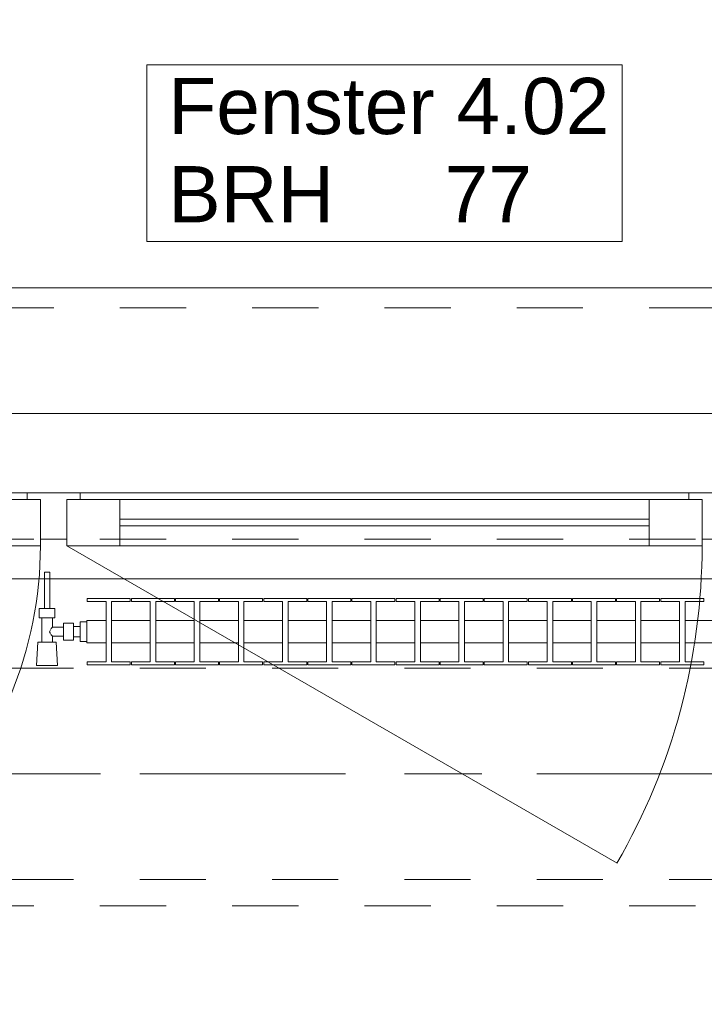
# Model space of a CAD drawing. Header units: metres. Extents: x -3.6 to 90.7, y -11.1 to 18.
# Tile 673 of 708: x 55.8 to 56.8, y 12.8 to 14.3. Entities that reach past the tile are written whole.
import ezdxf

# ---------------------------------------------------------------- set-up
doc = ezdxf.new("R2010")
doc.units = ezdxf.units.M
doc.header["$MEASUREMENT"] = 0
for name, pattern in [('Achse', [0.2, 0.1, -0.05, 0, -0.05]), ('Strichlinie doppelt', [0.546806, 0.264583, -0.105833, 0.070556, -0.105833]), ('Strichlinie eng', [0.115, 0.075, -0.04]), ('Untersicht', [0.1, 0.075, -0.025]), ('Wipeout_Contour', [1, 0, -1])]:
    doc.linetypes.add(name, pattern=pattern)
for name, color, linetype in [('152 - Bemaßung_ Beschriftung.Ausbau', 7, 'Continuous'), ('451 - Universal.Achsen Raster', 7, 'Continuous'), ('603 - Struktur.Bodenplatte_ Decke Roh', 7, 'Continuous'), ('604 - Struktur.Wand Aussen', 7, 'Continuous'), ('608 - Struktur.Träger', 7, 'Continuous'), ('650 - Abdeckung.Fußboden Aufbau', 7, 'Continuous'), ('801 - HKLSE.Heizung_ Klima_ Lüftung', 7, 'Continuous'), ('Neubau_152 - Bemaßung_ Beschriftung.Ausbau', 7, 'Continuous'), ('Neubau_653 - Abdeckung.TB Verkofferung', 7, 'Continuous')]:
    doc.layers.add(name, color=color, linetype=linetype)
doc.styles.add('ERSTELLTER_STIL_2', font='txt')
doc.dimstyles.new('ERSTELLTER_STIL__3', dxfattribs={"dimtxt": 0.1, "dimasz": 0.0532, "dimexe": 0.18, "dimexo": 0.0625, "dimgap": 0, "dimtad": 1, "dimtih": 1, "dimtoh": 1, "dimzin": 0, "dimdsep": 46, "dimtxsty": 'ERSTELLTER_STIL_2', "dimblk": 'ARROWHEAD_2', "dimblk1": 'ARROWHEAD_2', "dimblk2": 'ARROWHEAD_2', "dimcen": 0.09, "dimse1": 1, "dimse2": 1, "dimclrd": 7, "dimclre": 7, "dimclrt": 7, "dimazin": 0, "dimtfac": 1, "dimtdec": 4, "dimtmove": 0, "dimatfit": 3, "dimfxl": 1, "dimtolj": 1, "dimtzin": 0, "dimarcsym": 0})
doc.dimstyles.new('ERSTELLTER_STIL__5', dxfattribs={"dimtxt": 0.18, "dimasz": 0.03648, "dimexe": 0.18, "dimexo": 0.0625, "dimgap": 0, "dimtad": 0, "dimtih": 1, "dimtoh": 1, "dimdec": 4, "dimzin": 0, "dimdsep": 46, "dimcen": 0.09, "dimadec": 0, "dimazin": 0, "dimtfac": 1, "dimtdec": 4, "dimtmove": 0, "dimatfit": 3, "dimldrblk": 'ARROWHEAD_11', "dimfxl": 1, "dimtolj": 1, "dimtzin": 0, "dimarcsym": 0})

# ---------------------------------------------------------------- blocks, each defined once
blk = doc.blocks.new('ARROWHEAD_11')
at = {"color": 0, "linetype": 'Continuous', "lineweight": 0}
blk.add_line((0, 0), (-1, 0), dxfattribs=at)
at = {"color": 0, "linetype": 'Continuous', "lineweight": 0, "const_width": 0.25, "flags": 128}
blk.add_lwpolyline([(-0.125, 0, 1), (0.125, 0, 1)], format="xyb", close=True, dxfattribs=at)
blk = doc.blocks.new('*D243')
at = {"layer": '152 - Bemaßung_ Beschriftung.Ausbau', "color": 7, "linetype": 'Continuous', "lineweight": 5}
for p, q in [((55.15, 14.8025), (55.15, 14.9075)), ((57.55, 14.8025), (57.55, 14.9075)), ((55.1702, 14.89), (55.1298, 14.82)), ((57.5702, 14.89), (57.5298, 14.82)), ((55.15, 14.855), (57.55, 14.855))]:
    blk.add_line(p, q, dxfattribs=at)
at = {"layer": '152 - Bemaßung_ Beschriftung.Ausbau', "color": 7, "lineweight": 5, "char_height": 0.1, "attachment_point": 7, "style": 'ERSTELLTER_STIL_2'}
for s, insert in [('\\A1;{\\pql;\\fArial|b0|i0|c0|p38;2,40}', (56.217, 14.875)), ('\\A1;{\\pql;\\fArial|b0|i0|c0|p38;2,01}', (56.217, 14.735))]:
    blk.add_mtext(s, dxfattribs=dict(at, insert=insert))
blk = doc.blocks.new('ARROWHEAD_2')
at = {"color": 0, "linetype": 'Continuous', "lineweight": 0}
for p, q in [((-0.378, -0.655), (0.378, 0.655)), ((0, 0), (-1, 0))]:
    blk.add_line(p, q, dxfattribs=at)
blk = doc.blocks.new('*D280')
at = {"layer": '152 - Bemaßung_ Beschriftung.Ausbau', "color": 7, "linetype": 'Continuous', "lineweight": 5}
for p, q in [((54.6, 15.3025), (54.6, 15.4075)), ((58.055, 15.3025), (58.055, 15.4075)), ((54.6202, 15.39), (54.5798, 15.32)), ((58.0752, 15.39), (58.0348, 15.32)), ((54.6, 15.355), (58.055, 15.355))]:
    blk.add_line(p, q, dxfattribs=at)
at = {"layer": '152 - Bemaßung_ Beschriftung.Ausbau', "color": 7, "lineweight": 5, "char_height": 0.1, "attachment_point": 7, "style": 'ERSTELLTER_STIL_2'}
for s, insert in [('\\A1;{\\pql;\\fArial|b0|i0|c0|p38;3,45\\fArial|b0|i0|c0|p38;\\A1{\\H.66x;\\S5^  ;}}', (56.0935, 15.3556)), ('\\A1;{\\pql;\\fArial|b0|i0|c0|p38;14}', (57.883, 15.375))]:
    blk.add_mtext(s, dxfattribs=dict(at, insert=insert))
blk = doc.blocks.new('*D319')
at = {"layer": '152 - Bemaßung_ Beschriftung.Ausbau', "color": 7, "linetype": 'Continuous', "lineweight": 5}
for p, q in [((54.68, 15.8025), (54.68, 15.9075)), ((57.98, 15.8025), (57.98, 15.9075)), ((54.7002, 15.89), (54.6598, 15.82)), ((58.0002, 15.89), (57.9598, 15.82)), ((54.68, 15.855), (57.98, 15.855))]:
    blk.add_line(p, q, dxfattribs=at)
at = {"layer": '152 - Bemaßung_ Beschriftung.Ausbau', "color": 7, "lineweight": 5, "insert": (56.197, 15.875), "char_height": 0.1, "attachment_point": 7, "style": 'ERSTELLTER_STIL_2'}
blk.add_mtext('\\A1;{\\pql;\\fArial|b0|i0|c0|p38;3,30}', dxfattribs=at)

msp = doc.modelspace()

# ---------------------------------------------------------------- linework, layer by layer
at = {"layer": '451 - Universal.Achsen Raster', "color": 160, "linetype": 'Strichlinie doppelt', "lineweight": 9, "true_color": 0x3232ff}
msp.add_line((64.935, 13.15), (-3.175, 13.15), dxfattribs=at)
at = {"layer": '603 - Struktur.Bodenplatte_ Decke Roh', "color": 7, "linetype": 'Continuous', "lineweight": 18, "flags": 128}
msp.add_lwpolyline([(-0.015, 0.005), (62.275, 0.005), (62.275, 13.695), (50.78, 13.695), (50.78, 13.455), (50.78, 13), (50.84, 13), (50.84, 8.585), (49.03, 8.585), (49.03, 8.725), (47.41, 8.725), (47.41, 13), (47.48, 13), (47.48, 13.455), (47.48, 13.695), (14.78, 13.695)], dxfattribs=at)
at = {"layer": '604 - Struktur.Wand Aussen', "color": 7, "linetype": 'Continuous', "lineweight": 9}
msp.add_line((57.45, 13.885), (55.25, 13.885), dxfattribs=at)
at = {"layer": '604 - Struktur.Wand Aussen', "color": 7, "linetype": 'Strichlinie eng', "lineweight": 9}
msp.add_line((57.45, 13.855), (55.25, 13.855), dxfattribs=at)
at = {"layer": '604 - Struktur.Wand Aussen', "color": 7, "linetype": 'Continuous', "lineweight": 13}
for p, q in [((55.26, 13.575), (55.81, 13.575)), ((55.81, 13.565), (55.81, 13.575)), ((55.81, 13.575), (55.85, 13.575)), ((55.85, 13.575), (55.89, 13.575)), ((55.89, 13.575), (56.81, 13.575)), ((55.89, 13.575), (55.89, 13.565)), ((56.81, 13.565), (56.81, 13.575)), ((56.81, 13.575), (56.85, 13.575)), ((55.75, 13.565), (55.83, 13.565)), ((55.83, 13.565), (55.81, 13.565)), ((55.83, 13.505), (55.83, 13.565)), ((55.83, 13.565), (55.83, 13.495)), ((55.89, 13.565), (55.87, 13.565)), ((55.87, 13.565), (55.87, 13.505)), ((55.87, 13.495), (55.87, 13.565)), ((55.87, 13.565), (55.95, 13.565)), ((55.95, 13.565), (56.75, 13.565)), ((55.95, 13.565), (55.95, 13.495)), ((56.75, 13.495), (56.75, 13.565)), ((56.75, 13.565), (56.83, 13.565)), ((56.83, 13.565), (56.81, 13.565)), ((56.83, 13.505), (56.83, 13.565)), ((56.83, 13.565), (56.83, 13.495)), ((55.95, 13.535), (56.75, 13.535)), ((56.75, 13.525), (55.95, 13.525)), ((55.83, 13.495), (55.75, 13.495)), ((55.85, 13.505), (55.83, 13.505)), ((55.87, 13.505), (55.85, 13.505)), ((55.95, 13.495), (55.87, 13.495)), ((56.75, 13.495), (55.95, 13.495)), ((56.83, 13.495), (56.75, 13.495)), ((56.85, 13.505), (56.83, 13.505))]:
    msp.add_line(p, q, dxfattribs=at)
at = {"layer": '604 - Struktur.Wand Aussen', "color": 7, "linetype": 'Continuous', "lineweight": 9, "flags": 128}
msp.add_lwpolyline([(55.9906, 13.955), (56.7094, 13.955), (56.7094, 14.0886), (56.7094, 14.2221), (55.9906, 14.2221), (55.9906, 14.0886)], close=True, dxfattribs=at)
at = {"layer": '608 - Struktur.Träger', "color": 7, "linetype": 'Achse', "lineweight": 9}
msp.add_line((50.78, 13.15), (61.88, 13.15), dxfattribs=at)
at = {"layer": '608 - Struktur.Träger', "color": 7, "linetype": 'Untersicht', "lineweight": 13}
msp.add_line((50.78, 12.99), (61.88, 12.99), dxfattribs=at)
at = {"layer": '650 - Abdeckung.Fußboden Aufbau', "color": 7, "linetype": 'Continuous', "lineweight": 13, "flags": 128}
msp.add_lwpolyline([(57.97, 8.255), (58.055, 8.255), (58.055, 12.99), (57.97, 12.99), (57.97, 13.445), (54.69, 13.445), (54.69, 13), (54.6, 13), (54.6, 8.51)], dxfattribs=at)
at = {"layer": 'Neubau_653 - Abdeckung.TB Verkofferung', "color": 1, "linetype": 'Untersicht', "lineweight": 9}
for p, q in [((51.12, 13.505), (62.025, 13.505)), ((51.12, 12.9505), (62.025, 12.9505))]:
    msp.add_line(p, q, dxfattribs=at)

# ---------------------------------------------------------------- texts
at = {"layer": '604 - Struktur.Wand Aussen', "color": 7, "lineweight": 9, "char_height": 0.085, "style": 'ERSTELLTER_STIL_2'}
for s, insert, attachment_point in [('\\A1;{\\pql;\\pt0;\\fArial|b0|i0|c0|p38;Fenster 4.02}', (56.0232, 14.1163), 7), ('\\A1;{\\pql;\\pt0;\\fArial|b0|i0|c0|p38;}', (56.5699, 14.0886), 1), ('\\A1;{\\pql;\\pt0;\\fArial|b0|i0|c0|p38;BRH}', (56.0232, 14.0691), 1), ('\\A1;{\\pql;\\pt0,0.05;\\fArial|b0|i0|c0|p38;77\\fArial|b0|i0|c0|p38;\\A1{\\H.66x;\\S^  ;}\\fArial|b0|i0|c0|p38;\\fArial|b0|i0|c0|p38;\\A1{\\H.66x;\\S^  ;}}', (56.4409, 14.0691), 1)]:
    msp.add_mtext(s, dxfattribs=dict(at, insert=insert, attachment_point=attachment_point))

# ---------------------------------------------------------------- dimensions: what is measured, and where the dimension line sits
at = {"layer": '152 - Bemaßung_ Beschriftung.Ausbau', "color": 7, "linetype": 'Continuous', "lineweight": 5}
dim = msp.add_linear_dim(base=(57.55, 14.855), p1=(55.15, 13.575), p2=(57.55, 13.575), dimstyle='ERSTELLTER_STIL__3', dxfattribs=at)
dim.commit()
dim.dimension.update_dxf_attribs({"geometry": '*D243', "text_midpoint": (56.3469, 14.925), "dimtype": 160})

# ---------------------------------------------------------------- leaders
at = {"layer": 'Neubau_152 - Bemaßung_ Beschriftung.Ausbau', "color": 1, "linetype": 'Continuous', "lineweight": 13, "annotation_type": 0, "has_hookline": 1, "hookline_direction": 0, "text_width": 0.458}
msp.add_leader([(55.4868, 12.9505), (55.4868, 12.645), (55.6241, 12.645)], dimstyle='ERSTELLTER_STIL__5', dxfattribs=at)

# ---------------------------------------------------------------- next in the draw order: wipeouts: each hides what was drawn before it
at = {"color": 254, "linetype": 'Wipeout_Contour', "lineweight": 0, "ltscale": 14143.112437}
msp.add_wipeout([(55.9, 13.3817), (55.9, 13.3483), (55.9292, 13.3483), (55.9292, 13.3192), (55.9008, 13.3192), (55.9008, 13.315), (55.9658, 13.315), (55.9658, 13.3192), (55.9375, 13.3192), (55.9375, 13.3483), (55.9958, 13.3483), (55.9958, 13.3192), (55.9675, 13.3192), (55.9675, 13.315), (56.0325, 13.315), (56.0325, 13.3192), (56.0042, 13.3192), (56.0042, 13.3483), (56.0625, 13.3483), (56.0625, 13.3192), (56.0342, 13.3192), (56.0342, 13.315), (56.0992, 13.315), (56.0992, 13.3192), (56.0708, 13.3192), (56.0708, 13.3483), (56.1292, 13.3483), (56.1292, 13.3192), (56.1008, 13.3192), (56.1008, 13.315), (56.1658, 13.315), (56.1658, 13.3192), (56.1375, 13.3192), (56.1375, 13.3483), (56.1958, 13.3483), (56.1958, 13.3192), (56.1675, 13.3192), (56.1675, 13.315), (56.2325, 13.315), (56.2325, 13.3192), (56.2042, 13.3192), (56.2042, 13.3483), (56.2625, 13.3483), (56.2625, 13.3192), (56.2342, 13.3192), (56.2342, 13.315), (56.2992, 13.315), (56.2992, 13.3192), (56.2708, 13.3192), (56.2708, 13.3483), (56.3292, 13.3483), (56.3292, 13.3192), (56.3008, 13.3192), (56.3008, 13.315), (56.3658, 13.315), (56.3658, 13.3192), (56.3375, 13.3192), (56.3375, 13.3483), (56.3958, 13.3483), (56.3958, 13.3192), (56.3675, 13.3192), (56.3675, 13.315), (56.4325, 13.315), (56.4325, 13.3192), (56.4042, 13.3192), (56.4042, 13.3483), (56.4625, 13.3483), (56.4625, 13.3192), (56.4342, 13.3192), (56.4342, 13.315), (56.4992, 13.315), (56.4992, 13.3192), (56.4708, 13.3192), (56.4708, 13.3483), (56.5292, 13.3483), (56.5292, 13.3192), (56.5008, 13.3192), (56.5008, 13.315), (56.5658, 13.315), (56.5658, 13.3192), (56.5375, 13.3192), (56.5375, 13.3483), (56.5958, 13.3483), (56.5958, 13.3192), (56.5675, 13.3192), (56.5675, 13.315), (56.6325, 13.315), (56.6325, 13.3192), (56.6042, 13.3192), (56.6042, 13.3483), (56.6625, 13.3483), (56.6625, 13.3192), (56.6342, 13.3192), (56.6342, 13.315), (56.6992, 13.315), (56.6992, 13.3192), (56.6708, 13.3192), (56.6708, 13.3483), (56.7292, 13.3483), (56.7292, 13.3192), (56.7008, 13.3192), (56.7008, 13.315), (56.7658, 13.315), (56.7658, 13.3192), (56.7375, 13.3192), (56.7375, 13.3483), (56.7958, 13.3483), (56.7958, 13.3192), (56.7675, 13.3192), (56.7675, 13.315), (56.8325, 13.315), (56.8325, 13.3192), (56.8042, 13.3192), (56.8042, 13.3483), (56.8625, 13.3483), (56.8625, 13.3192), (56.8342, 13.3192), (56.8342, 13.315), (56.8992, 13.315), (56.8992, 13.3192), (56.8708, 13.3192), (56.8708, 13.3483), (56.9, 13.3483), (56.9, 13.3817), (56.8708, 13.3817), (56.8708, 13.4108), (56.8992, 13.4108), (56.8992, 13.415), (56.8342, 13.415), (56.8342, 13.4108), (56.8625, 13.4108), (56.8625, 13.3817), (56.8042, 13.3817), (56.8042, 13.4108), (56.8325, 13.4108), (56.8325, 13.415), (56.7675, 13.415), (56.7675, 13.4108), (56.7958, 13.4108), (56.7958, 13.3817), (56.7375, 13.3817), (56.7375, 13.4108), (56.7658, 13.4108), (56.7658, 13.415), (56.7008, 13.415), (56.7008, 13.4108), (56.7292, 13.4108), (56.7292, 13.3817), (56.6708, 13.3817), (56.6708, 13.4108), (56.6992, 13.4108), (56.6992, 13.415), (56.6342, 13.415), (56.6342, 13.4108), (56.6625, 13.4108), (56.6625, 13.3817), (56.6042, 13.3817), (56.6042, 13.4108), (56.6325, 13.4108), (56.6325, 13.415), (56.5675, 13.415), (56.5675, 13.4108), (56.5958, 13.4108), (56.5958, 13.3817), (56.5375, 13.3817), (56.5375, 13.4108), (56.5658, 13.4108), (56.5658, 13.415), (56.5008, 13.415), (56.5008, 13.4108), (56.5292, 13.4108), (56.5292, 13.3817), (56.4708, 13.3817), (56.4708, 13.4108), (56.4992, 13.4108), (56.4992, 13.415), (56.4342, 13.415), (56.4342, 13.4108), (56.4625, 13.4108), (56.4625, 13.3817), (56.4042, 13.3817), (56.4042, 13.4108), (56.4325, 13.4108), (56.4325, 13.415), (56.3675, 13.415), (56.3675, 13.4108), (56.3958, 13.4108), (56.3958, 13.3817), (56.3375, 13.3817), (56.3375, 13.4108), (56.3658, 13.4108), (56.3658, 13.415), (56.3008, 13.415), (56.3008, 13.4108), (56.3292, 13.4108), (56.3292, 13.3817), (56.2708, 13.3817), (56.2708, 13.4108), (56.2992, 13.4108), (56.2992, 13.415), (56.2342, 13.415), (56.2342, 13.4108), (56.2625, 13.4108), (56.2625, 13.3817), (56.2042, 13.3817), (56.2042, 13.4108), (56.2325, 13.4108), (56.2325, 13.415), (56.1675, 13.415), (56.1675, 13.4108), (56.1958, 13.4108), (56.1958, 13.3817), (56.1375, 13.3817), (56.1375, 13.4108), (56.1658, 13.4108), (56.1658, 13.415), (56.1008, 13.415), (56.1008, 13.4108), (56.1292, 13.4108), (56.1292, 13.3817), (56.0708, 13.3817), (56.0708, 13.4108), (56.0992, 13.4108), (56.0992, 13.415), (56.0342, 13.415), (56.0342, 13.4108), (56.0625, 13.4108), (56.0625, 13.3817), (56.0042, 13.3817), (56.0042, 13.4108), (56.0325, 13.4108), (56.0325, 13.415), (55.9675, 13.415), (55.9675, 13.4108), (55.9958, 13.4108), (55.9958, 13.3817), (55.9375, 13.3817), (55.9375, 13.4108), (55.9658, 13.4108), (55.9658, 13.415), (55.9008, 13.415), (55.9008, 13.4108), (55.9292, 13.4108), (55.9292, 13.3817)], dxfattribs=at).dxf.layer = '801 - HKLSE.Heizung_ Klima_ Lüftung'

# ---------------------------------------------------------------- next in the draw order: linework, layer by layer
at = {"layer": '604 - Struktur.Wand Aussen', "color": 7, "linetype": 'Continuous', "lineweight": 9}
msp.add_arc((55.87, 13.495), 0.96, 330, 0, dxfattribs=at)
at = {"layer": '801 - HKLSE.Heizung_ Klima_ Lüftung', "color": 7, "linetype": 'Continuous', "lineweight": 5}
for p, q in [((55.9292, 13.4108), (55.9292, 13.3192)), ((55.9375, 13.3192), (55.9375, 13.4108)), ((55.9375, 13.4108), (55.9658, 13.4108)), ((55.9658, 13.4108), (55.9658, 13.415)), ((55.9675, 13.415), (55.9675, 13.4108)), ((56.0325, 13.415), (55.9675, 13.415)), ((55.9675, 13.415), (55.9675, 13.4108)), ((55.9675, 13.4108), (55.9958, 13.4108)), ((55.9958, 13.4108), (55.9958, 13.3192)), ((56.0042, 13.3192), (56.0042, 13.4108)), ((56.0042, 13.4108), (56.0325, 13.4108)), ((56.0325, 13.4108), (56.0325, 13.415)), ((56.0325, 13.4108), (56.0325, 13.415)), ((56.0992, 13.415), (56.0342, 13.415)), ((56.0342, 13.415), (56.0342, 13.4108)), ((56.0342, 13.4108), (56.0625, 13.4108)), ((56.0625, 13.4108), (56.0625, 13.3192)), ((56.0708, 13.3192), (56.0708, 13.4108)), ((56.0708, 13.4108), (56.0992, 13.4108)), ((56.0992, 13.4108), (56.0992, 13.415)), ((56.0992, 13.4108), (56.0992, 13.415)), ((56.1658, 13.415), (56.1008, 13.415)), ((56.1008, 13.415), (56.1008, 13.4108)), ((56.1008, 13.4108), (56.1292, 13.4108)), ((56.1292, 13.4108), (56.1292, 13.3192)), ((56.1375, 13.3192), (56.1375, 13.4108)), ((56.1375, 13.4108), (56.1658, 13.4108)), ((56.1658, 13.4108), (56.1658, 13.415)), ((56.1675, 13.415), (56.1675, 13.4108)), ((56.2325, 13.415), (56.1675, 13.415)), ((56.1675, 13.415), (56.1675, 13.4108)), ((56.1675, 13.4108), (56.1958, 13.4108)), ((56.1958, 13.4108), (56.1958, 13.3192)), ((56.2042, 13.3192), (56.2042, 13.4108)), ((56.2042, 13.4108), (56.2325, 13.4108)), ((56.2325, 13.4108), (56.2325, 13.415)), ((56.2325, 13.4108), (56.2325, 13.415)), ((56.2992, 13.415), (56.2342, 13.415)), ((56.2342, 13.415), (56.2342, 13.4108)), ((56.2342, 13.4108), (56.2625, 13.4108)), ((56.2625, 13.4108), (56.2625, 13.3192)), ((56.2708, 13.3192), (56.2708, 13.4108)), ((56.2708, 13.4108), (56.2992, 13.4108)), ((56.2992, 13.4108), (56.2992, 13.415)), ((56.3008, 13.415), (56.3008, 13.4108)), ((56.3658, 13.415), (56.3008, 13.415)), ((56.3008, 13.415), (56.3008, 13.4108)), ((56.3008, 13.4108), (56.3292, 13.4108)), ((56.3292, 13.4108), (56.3292, 13.3192)), ((56.3375, 13.3192), (56.3375, 13.4108)), ((56.3375, 13.4108), (56.3658, 13.4108)), ((56.3658, 13.4108), (56.3658, 13.415)), ((56.4325, 13.415), (56.3675, 13.415)), ((56.3675, 13.415), (56.3675, 13.4108)), ((56.3675, 13.4108), (56.3958, 13.4108)), ((56.3958, 13.4108), (56.3958, 13.3192)), ((56.4042, 13.3192), (56.4042, 13.4108)), ((56.4042, 13.4108), (56.4325, 13.4108)), ((56.4325, 13.4108), (56.4325, 13.415)), ((56.4325, 13.4108), (56.4325, 13.415)), ((56.4992, 13.415), (56.4342, 13.415)), ((56.4342, 13.415), (56.4342, 13.4108)), ((56.4342, 13.4108), (56.4625, 13.4108)), ((56.4625, 13.4108), (56.4625, 13.3192)), ((56.4708, 13.3192), (56.4708, 13.4108)), ((56.4708, 13.4108), (56.4992, 13.4108)), ((56.4992, 13.4108), (56.4992, 13.415)), ((56.4992, 13.4108), (56.4992, 13.415)), ((56.5008, 13.415), (56.5008, 13.4108)), ((56.5658, 13.415), (56.5008, 13.415)), ((56.5008, 13.415), (56.5008, 13.4108)), ((56.5008, 13.4108), (56.5292, 13.4108)), ((56.5292, 13.4108), (56.5292, 13.3192)), ((56.5375, 13.3192), (56.5375, 13.4108)), ((56.5375, 13.4108), (56.5658, 13.4108)), ((56.5658, 13.4108), (56.5658, 13.415)), ((56.6325, 13.415), (56.5675, 13.415)), ((56.5675, 13.415), (56.5675, 13.4108)), ((56.5675, 13.4108), (56.5958, 13.4108)), ((56.5958, 13.4108), (56.5958, 13.3192)), ((56.6042, 13.3192), (56.6042, 13.4108)), ((56.6042, 13.4108), (56.6325, 13.4108)), ((56.6325, 13.4108), (56.6325, 13.415)), ((56.6992, 13.415), (56.6342, 13.415)), ((56.6342, 13.415), (56.6342, 13.4108)), ((56.6342, 13.4108), (56.6625, 13.4108)), ((56.6625, 13.4108), (56.6625, 13.3192)), ((56.6708, 13.3192), (56.6708, 13.4108)), ((56.6708, 13.4108), (56.6992, 13.4108)), ((56.6992, 13.4108), (56.6992, 13.415)), ((56.6992, 13.4108), (56.6992, 13.415)), ((56.7008, 13.415), (56.7008, 13.4108)), ((56.7658, 13.415), (56.7008, 13.415)), ((56.7008, 13.415), (56.7008, 13.4108)), ((56.7008, 13.4108), (56.7292, 13.4108)), ((56.7292, 13.4108), (56.7292, 13.3192)), ((56.7375, 13.3192), (56.7375, 13.4108)), ((56.7375, 13.4108), (56.7658, 13.4108)), ((56.7658, 13.4108), (56.7658, 13.415)), ((56.7675, 13.415), (56.7675, 13.4108)), ((56.8325, 13.415), (56.7675, 13.415)), ((56.7675, 13.415), (56.7675, 13.4108)), ((56.7675, 13.4108), (56.7958, 13.4108)), ((56.7958, 13.4108), (56.7958, 13.3192)), ((56.8042, 13.3192), (56.8042, 13.4108)), ((56.8042, 13.4108), (56.8325, 13.4108)), ((56.8325, 13.4108), (56.8325, 13.415)), ((56.8325, 13.4108), (56.8325, 13.415)), ((55.9375, 13.3817), (55.9958, 13.3817)), ((56.0042, 13.3817), (56.0625, 13.3817)), ((56.0708, 13.3817), (56.1292, 13.3817)), ((56.1375, 13.3817), (56.1958, 13.3817)), ((56.2042, 13.3817), (56.2625, 13.3817)), ((56.2708, 13.3817), (56.3292, 13.3817)), ((56.3375, 13.3817), (56.3958, 13.3817)), ((56.4042, 13.3817), (56.4625, 13.3817)), ((56.4708, 13.3817), (56.5292, 13.3817)), ((56.5375, 13.3817), (56.5958, 13.3817)), ((56.6042, 13.3817), (56.6625, 13.3817)), ((56.6708, 13.3817), (56.7292, 13.3817)), ((56.7375, 13.3817), (56.7958, 13.3817)), ((56.8042, 13.3817), (56.8625, 13.3817)), ((55.9375, 13.3483), (55.9958, 13.3483)), ((56.0042, 13.3483), (56.0625, 13.3483)), ((56.0708, 13.3483), (56.1292, 13.3483)), ((56.1375, 13.3483), (56.1958, 13.3483)), ((56.2042, 13.3483), (56.2625, 13.3483)), ((56.2708, 13.3483), (56.3292, 13.3483)), ((56.3375, 13.3483), (56.3958, 13.3483)), ((56.4042, 13.3483), (56.4625, 13.3483)), ((56.4708, 13.3483), (56.5292, 13.3483)), ((56.5375, 13.3483), (56.5958, 13.3483)), ((56.6042, 13.3483), (56.6625, 13.3483)), ((56.6708, 13.3483), (56.7292, 13.3483)), ((56.7375, 13.3483), (56.7958, 13.3483)), ((56.8042, 13.3483), (56.8625, 13.3483)), ((55.9658, 13.3192), (55.9375, 13.3192)), ((55.9658, 13.315), (55.9658, 13.3192)), ((55.9675, 13.3192), (55.9675, 13.315)), ((55.9958, 13.3192), (55.9675, 13.3192)), ((55.9675, 13.3192), (55.9675, 13.315)), ((55.9675, 13.315), (56.0325, 13.315)), ((55.9675, 13.315), (56.0325, 13.315)), ((56.0325, 13.3192), (56.0042, 13.3192)), ((56.0325, 13.315), (56.0325, 13.3192)), ((56.0325, 13.315), (56.0325, 13.3192)), ((56.0625, 13.3192), (56.0342, 13.3192)), ((56.0342, 13.3192), (56.0342, 13.315)), ((56.0342, 13.315), (56.0992, 13.315)), ((56.0342, 13.315), (56.0992, 13.315)), ((56.0992, 13.3192), (56.0708, 13.3192)), ((56.0992, 13.315), (56.0992, 13.3192)), ((56.0992, 13.315), (56.0992, 13.3192)), ((56.1292, 13.3192), (56.1008, 13.3192)), ((56.1008, 13.3192), (56.1008, 13.315)), ((56.1008, 13.315), (56.1658, 13.315)), ((56.1008, 13.315), (56.1658, 13.315)), ((56.1658, 13.3192), (56.1375, 13.3192)), ((56.1658, 13.315), (56.1658, 13.3192)), ((56.1675, 13.3192), (56.1675, 13.315)), ((56.1958, 13.3192), (56.1675, 13.3192)), ((56.1675, 13.3192), (56.1675, 13.315)), ((56.1675, 13.315), (56.2325, 13.315)), ((56.1675, 13.315), (56.2325, 13.315)), ((56.2325, 13.3192), (56.2042, 13.3192)), ((56.2325, 13.315), (56.2325, 13.3192)), ((56.2325, 13.315), (56.2325, 13.3192)), ((56.2625, 13.3192), (56.2342, 13.3192)), ((56.2342, 13.3192), (56.2342, 13.315)), ((56.2342, 13.315), (56.2992, 13.315)), ((56.2342, 13.315), (56.2992, 13.315)), ((56.2992, 13.3192), (56.2708, 13.3192)), ((56.2992, 13.315), (56.2992, 13.3192)), ((56.3008, 13.3192), (56.3008, 13.315)), ((56.3292, 13.3192), (56.3008, 13.3192)), ((56.3008, 13.3192), (56.3008, 13.315)), ((56.3008, 13.315), (56.3658, 13.315)), ((56.3008, 13.315), (56.3658, 13.315)), ((56.3658, 13.3192), (56.3375, 13.3192)), ((56.3658, 13.315), (56.3658, 13.3192)), ((56.3958, 13.3192), (56.3675, 13.3192)), ((56.3675, 13.3192), (56.3675, 13.315)), ((56.3675, 13.315), (56.4325, 13.315)), ((56.3675, 13.315), (56.4325, 13.315)), ((56.4325, 13.3192), (56.4042, 13.3192)), ((56.4325, 13.315), (56.4325, 13.3192)), ((56.4325, 13.315), (56.4325, 13.3192)), ((56.4625, 13.3192), (56.4342, 13.3192)), ((56.4342, 13.3192), (56.4342, 13.315)), ((56.4342, 13.315), (56.4992, 13.315)), ((56.4342, 13.315), (56.4992, 13.315)), ((56.4992, 13.3192), (56.4708, 13.3192)), ((56.4992, 13.315), (56.4992, 13.3192)), ((56.4992, 13.315), (56.4992, 13.3192)), ((56.5008, 13.3192), (56.5008, 13.315)), ((56.5292, 13.3192), (56.5008, 13.3192)), ((56.5008, 13.3192), (56.5008, 13.315)), ((56.5008, 13.315), (56.5658, 13.315)), ((56.5008, 13.315), (56.5658, 13.315)), ((56.5658, 13.3192), (56.5375, 13.3192)), ((56.5658, 13.315), (56.5658, 13.3192)), ((56.5958, 13.3192), (56.5675, 13.3192)), ((56.5675, 13.3192), (56.5675, 13.315)), ((56.5675, 13.315), (56.6325, 13.315)), ((56.5675, 13.315), (56.6325, 13.315)), ((56.6325, 13.3192), (56.6042, 13.3192)), ((56.6325, 13.315), (56.6325, 13.3192)), ((56.6625, 13.3192), (56.6342, 13.3192)), ((56.6342, 13.3192), (56.6342, 13.315)), ((56.6342, 13.315), (56.6992, 13.315)), ((56.6342, 13.315), (56.6992, 13.315)), ((56.6992, 13.3192), (56.6708, 13.3192)), ((56.6992, 13.315), (56.6992, 13.3192)), ((56.6992, 13.315), (56.6992, 13.3192)), ((56.7008, 13.3192), (56.7008, 13.315)), ((56.7292, 13.3192), (56.7008, 13.3192)), ((56.7008, 13.3192), (56.7008, 13.315)), ((56.7008, 13.315), (56.7658, 13.315)), ((56.7008, 13.315), (56.7658, 13.315)), ((56.7658, 13.3192), (56.7375, 13.3192)), ((56.7658, 13.315), (56.7658, 13.3192)), ((56.7675, 13.3192), (56.7675, 13.315)), ((56.7958, 13.3192), (56.7675, 13.3192)), ((56.7675, 13.3192), (56.7675, 13.315)), ((56.7675, 13.315), (56.8325, 13.315)), ((56.7675, 13.315), (56.8325, 13.315)), ((56.8325, 13.3192), (56.8042, 13.3192)), ((56.8325, 13.315), (56.8325, 13.3192)), ((56.8325, 13.315), (56.8325, 13.3192))]:
    msp.add_line(p, q, dxfattribs=at)

# ---------------------------------------------------------------- next in the draw order: wipeouts: each hides what was drawn before it
at = {"color": 254, "linetype": 'Wipeout_Contour', "lineweight": 0, "ltscale": 1838.744758}
msp.add_wipeout([(55.9, 13.3503), (55.9, 13.3797), (55.89, 13.3797), (55.89, 13.373), (55.88, 13.373), (55.88, 13.378), (55.865, 13.378), (55.865, 13.372), (55.848, 13.372), (55.848, 13.386), (55.852, 13.386), (55.852, 13.4), (55.844, 13.4), (55.844, 13.455), (55.836, 13.455), (55.836, 13.4), (55.828, 13.4), (55.828, 13.386), (55.832, 13.386), (55.832, 13.349), (55.826, 13.349), (55.824, 13.314), (55.856, 13.314), (55.854, 13.349), (55.848, 13.349), (55.848, 13.358), (55.865, 13.358), (55.865, 13.352), (55.88, 13.352), (55.88, 13.357), (55.89, 13.357), (55.89, 13.3503)], dxfattribs=at).dxf.layer = '801 - HKLSE.Heizung_ Klima_ Lüftung'

# ---------------------------------------------------------------- next in the draw order: linework, layer by layer
at = {"layer": '604 - Struktur.Wand Aussen', "color": 7, "linetype": 'Continuous', "lineweight": 9}
for p, q in [((55.87, 13.495), (56.7014, 13.015)), ((57.54, 13.445), (55.16, 13.445))]:
    msp.add_line(p, q, dxfattribs=at)
at = {"layer": '604 - Struktur.Wand Aussen', "color": 7, "linetype": 'Strichlinie eng', "lineweight": 9}
msp.add_line((57.54, 13.445), (55.16, 13.445), dxfattribs=at)
at = {"layer": '604 - Struktur.Wand Aussen', "color": 7, "linetype": 'Continuous', "lineweight": 9}
msp.add_arc((55.24, 13.495), 0.59, 315, 0, dxfattribs=at)
at = {"layer": '608 - Struktur.Träger', "color": 7, "linetype": 'Untersicht', "lineweight": 13}
msp.add_line((50.78, 13.31), (61.88, 13.31), dxfattribs=at)
at = {"layer": '801 - HKLSE.Heizung_ Klima_ Lüftung', "color": 7, "linetype": 'Continuous', "lineweight": 5}
for p, q in [((55.8372, 13.455), (55.836, 13.455)), ((55.836, 13.455), (55.836, 13.4)), ((55.84, 13.455), (55.8372, 13.455)), ((55.8428, 13.455), (55.84, 13.455)), ((55.844, 13.455), (55.8428, 13.455)), ((55.844, 13.455), (55.844, 13.4)), ((55.9008, 13.415), (55.9008, 13.4108)), ((55.9658, 13.415), (55.9008, 13.415)), ((55.9008, 13.415), (55.9008, 13.4108)), ((55.9008, 13.4108), (55.9292, 13.4108)), ((55.834, 13.4), (55.828, 13.4)), ((55.828, 13.4), (55.828, 13.386)), ((55.846, 13.4), (55.834, 13.4)), ((55.8372, 13.4), (55.836, 13.4)), ((55.84, 13.4), (55.8372, 13.4)), ((55.8428, 13.4), (55.84, 13.4)), ((55.844, 13.4), (55.8428, 13.4)), ((55.852, 13.4), (55.846, 13.4)), ((55.852, 13.4), (55.852, 13.386)), ((55.834, 13.386), (55.828, 13.386)), ((55.832, 13.386), (55.832, 13.349)), ((55.846, 13.386), (55.834, 13.386)), ((55.852, 13.386), (55.846, 13.386)), ((55.848, 13.372), (55.8463, 13.3699)), ((55.848, 13.386), (55.848, 13.372)), ((55.848, 13.372), (55.865, 13.372)), ((55.865, 13.378), (55.865, 13.3715)), ((55.865, 13.378), (55.88, 13.378)), ((55.88, 13.378), (55.88, 13.3715)), ((55.88, 13.373), (55.89, 13.373)), ((55.89, 13.3797), (55.89, 13.365)), ((55.89, 13.3797), (55.9, 13.3797)), ((55.89, 13.3797), (55.89, 13.365)), ((55.89, 13.3797), (55.9, 13.3797)), ((55.89, 13.373), (55.89, 13.3707)), ((55.9, 13.3817), (55.9, 13.3768)), ((55.9, 13.3817), (55.9292, 13.3817)), ((55.9, 13.3768), (55.9, 13.365)), ((55.8453, 13.3679), (55.8439, 13.365)), ((55.8439, 13.365), (55.8453, 13.3621)), ((55.8463, 13.3699), (55.8458, 13.3689)), ((55.8458, 13.3611), (55.8463, 13.3601)), ((55.8463, 13.3601), (55.848, 13.358)), ((55.848, 13.358), (55.848, 13.349)), ((55.848, 13.358), (55.865, 13.358)), ((55.865, 13.3715), (55.865, 13.3585)), ((55.865, 13.3585), (55.865, 13.352)), ((55.88, 13.3715), (55.88, 13.3585)), ((55.88, 13.3585), (55.88, 13.352)), ((55.88, 13.357), (55.89, 13.357)), ((55.89, 13.3707), (55.89, 13.365)), ((55.89, 13.365), (55.89, 13.3503)), ((55.89, 13.365), (55.89, 13.3503)), ((55.89, 13.365), (55.89, 13.3593)), ((55.89, 13.3593), (55.89, 13.357)), ((55.9, 13.365), (55.9, 13.3532)), ((55.826, 13.349), (55.824, 13.314)), ((55.8301, 13.349), (55.826, 13.349)), ((55.84, 13.349), (55.8301, 13.349)), ((55.8499, 13.349), (55.84, 13.349)), ((55.854, 13.349), (55.8499, 13.349)), ((55.854, 13.349), (55.856, 13.314)), ((55.865, 13.352), (55.88, 13.352)), ((55.89, 13.3503), (55.9, 13.3503)), ((55.89, 13.3503), (55.9, 13.3503)), ((55.89, 13.3503), (55.9, 13.3503)), ((55.89, 13.3503), (55.9, 13.3503)), ((55.9, 13.3532), (55.9, 13.3483)), ((55.9, 13.3483), (55.9292, 13.3483)), ((55.8287, 13.314), (55.824, 13.314)), ((55.824, 13.314), (55.8287, 13.314)), ((55.84, 13.314), (55.8287, 13.314)), ((55.8287, 13.314), (55.84, 13.314)), ((55.8513, 13.314), (55.84, 13.314)), ((55.84, 13.314), (55.8513, 13.314)), ((55.8513, 13.314), (55.856, 13.314)), ((55.856, 13.314), (55.8513, 13.314)), ((55.9008, 13.3192), (55.9008, 13.315)), ((55.9292, 13.3192), (55.9008, 13.3192)), ((55.9008, 13.3192), (55.9008, 13.315)), ((55.9008, 13.315), (55.9658, 13.315)), ((55.9008, 13.315), (55.9658, 13.315))]:
    msp.add_line(p, q, dxfattribs=at)

# ---------------------------------------------------------------- next in the draw order: dimensions: what is measured, and where the dimension line sits
at = {"layer": '152 - Bemaßung_ Beschriftung.Ausbau', "color": 7, "linetype": 'Continuous', "lineweight": 5}
for base, p1, p2, picture, middle in [((57.98, 15.855), (54.68, 13), (57.98, 13), '*D319', (56.3268, 15.925)), ((58.055, 15.355), (54.59997, 10.74998), (58.055, 10.62749), '*D280', (56.35847, 15.425))]:
    dim = msp.add_linear_dim(base=base, p1=p1, p2=p2, dimstyle='ERSTELLTER_STIL__3', dxfattribs=at)
    dim.commit()
    dim.dimension.update_dxf_attribs({"geometry": picture, "text_midpoint": middle, "dimtype": 160})

doc.saveas('drawing.dxf')
